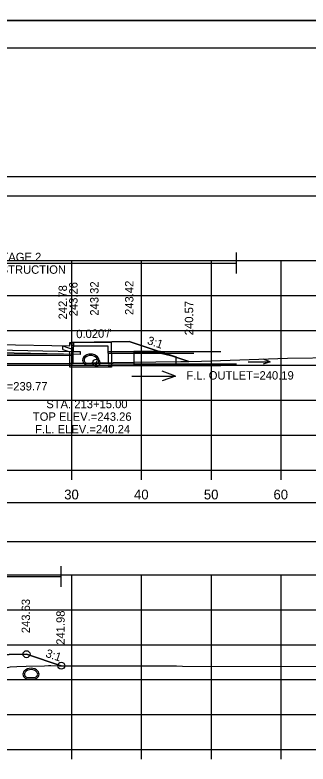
# Model space of a CAD drawing. Extents: x 1369627 to 1374022, y 380035 to 398173.
# Drawn here: x 1372120.4 to 1372162.4, y 382919.1 to 383026.3 of the extents above; entities that cross this region are included whole.
import ezdxf

# ---------------------------------------------------------------- set-up
doc = ezdxf.new("R2010")
doc.units = 0
for name, color, linetype in [('Default', 7, 'Continuous'), ('R_Alt Surface', 7, 'Continuous'), ('R_Axis', 7, 'Continuous'), ('R_Axis Annot', 7, 'Continuous'), ('R_Border', 7, 'Continuous'), ('R_Border Notes', 7, 'Continuous'), ('R_Drive', 7, 'Continuous'), ('R_Exist Surface', 7, 'Continuous'), ('R_Fin Surface', 7, 'Continuous'), ('R_Grid', 7, 'Continuous'), ('R_MOT', 7, 'Continuous'), ('R_No Plot', 7, 'Continuous'), ('R_Water', 7, 'Continuous'), ('R_Water Annot', 7, 'Continuous'), ('R_Xsect Elev', 7, 'Continuous'), ('R_Xsect Slope', 7, 'Continuous'), ('T_Vehicle Path Rt', 7, 'Continuous')]:
    doc.layers.add(name, color=color, linetype=linetype)

msp = doc.modelspace()

# ---------------------------------------------------------------- linework, layer by layer
at = {"layer": 'Default'}
for points in [[(1371948.53, 383000.41), (1372248.53, 383000.41), (1372248.53, 383003.12), (1371948.53, 383003.12)], [(1371948.53, 382950.92), (1372248.53, 382950.92), (1372248.53, 382956.44), (1371948.53, 382956.44)]]:
    msp.add_lwpolyline(points, close=True, dxfattribs=at)
at = {"layer": 'R_Alt Surface'}
for p, q in [((1372128.74, 382978.15), (1372128.75, 382979.42)), ((1372129.74, 382977.72), (1372108.64, 382978.14)), ((1372112.53, 382978.48), (1372128.74, 382978.15)), ((1372128.74, 382978.15), (1372129.74, 382978.13)), ((1372129.74, 382978.13), (1372129.74, 382977.72))]:
    msp.add_line(p, q, dxfattribs=at)
at = {"layer": 'R_Axis'}
for p, q in [((1371948.53, 382961.15), (1372248.53, 382961.15)), ((1372128.53, 382959.75), (1372128.53, 382961.15)), ((1372138.53, 382959.75), (1372138.53, 382961.15)), ((1372148.53, 382959.75), (1372148.53, 382961.15)), ((1372158.53, 382959.75), (1372158.53, 382961.15)), ((1371948.53, 382921.15), (1372248.53, 382921.15)), ((1372128.53, 382919.75), (1372128.53, 382921.15)), ((1372138.53, 382919.75), (1372138.53, 382921.15)), ((1372148.53, 382919.75), (1372148.53, 382921.15)), ((1372158.53, 382919.75), (1372158.53, 382921.15))]:
    msp.add_line(p, q, dxfattribs=at)
at = {"layer": 'R_Border'}
msp.add_line((1371940.53, 383021.61), (1372256.71, 383021.61), dxfattribs=at)
at = {"layer": 'R_Drive'}
for centre, radius, start, end in [((1372130.72, 382976.9), 0.646, 136.3515, 253.9529), ((1372131.23, 382976.42), 1.35, 43.6485, 136.3515), ((1372130.72, 382976.9), 0.438, 136.3515, 253.9529), ((1372131.23, 382976.42), 1.15, 43.6485, 136.3515), ((1372131.75, 382976.9), 0.438, 286.0471, 43.6485), ((1372131.75, 382976.9), 0.646, 286.0471, 43.6485), ((1372131.23, 382978.69), 2.5, 253.9529, 286.0471), ((1372131.23, 382978.69), 2.29, 253.9529, 286.0471), ((1372122.18, 382931.93), 0.646, 136.3515, 253.9529), ((1372122.69, 382931.44), 1.35, 43.6485, 136.3515), ((1372122.18, 382931.93), 0.438, 136.3515, 253.9529), ((1372122.69, 382931.44), 1.15, 43.6485, 136.3515), ((1372123.2, 382931.93), 0.438, 286.0471, 43.6485), ((1372123.2, 382931.93), 0.646, 286.0471, 43.6485), ((1372122.69, 382933.72), 2.5, 253.9529, 286.0471), ((1372122.69, 382933.72), 2.29, 253.9529, 286.0471)]:
    msp.add_arc(centre, radius, start, end, dxfattribs=at)
at = {"layer": 'R_Exist Surface'}
for points in [[(1372119.18, 382976.42), (1372125.22, 382976.42), (1372140.57, 382976.67), (1372144.15, 382976.7), (1372147.08, 382976.76), (1372159.42, 382977.17), (1372166.61, 382977.27)], [(1372119.68, 382932.98), (1372120.63, 382933.03), (1372122.01, 382933.09), (1372124.6, 382933.12), (1372125.19, 382933.15), (1372125.53, 382933.15), (1372126.71, 382933.13), (1372143.52, 382933.1), (1372144.4, 382933.08), (1372166.92, 382933.02)]]:
    msp.add_lwpolyline(points, dxfattribs=at)
at = {"layer": 'R_Fin Surface'}
for p, q in [((1372112.53, 382979.23), (1372128.24, 382978.92)), ((1372128.24, 382978.92), (1372128.25, 382979.42)), ((1372128.25, 382979.42), (1372128.75, 382979.42)), ((1372128.75, 382979.42), (1372131.75, 382979.48)), ((1372131.75, 382979.48), (1372136.75, 382979.58)), ((1372136.75, 382979.58), (1372145.31, 382976.72))]:
    msp.add_line(p, q, dxfattribs=at)
msp.add_lwpolyline([(1372071.93, 382933.76), (1372075.02, 382934.79), (1372080.02, 382934.69), (1372083.02, 382934.63), (1372083.52, 382934.63), (1372083.53, 382934.13), (1372084.53, 382934.15), (1372086.53, 382934.19), (1372098.53, 382934.43), (1372110.53, 382934.19), (1372112.53, 382934.15), (1372113.53, 382934.13), (1372113.54, 382934.63), (1372114.04, 382934.63), (1372117.04, 382934.69), (1372122.04, 382934.79), (1372127.01, 382933.13)], dxfattribs=at)
at = {"layer": 'R_Grid'}
for p, q in [((1371948.53, 382991.15), (1372248.53, 382991.15)), ((1372128.53, 382961.15), (1372128.53, 382991.15)), ((1372138.53, 382961.15), (1372138.53, 382991.15)), ((1372148.53, 382961.15), (1372148.53, 382991.15)), ((1372158.53, 382961.15), (1372158.53, 382991.15)), ((1371948.53, 382986.15), (1372248.53, 382986.15)), ((1371948.53, 382981.15), (1372248.53, 382981.15)), ((1371948.53, 382976.15), (1372248.53, 382976.15)), ((1371948.53, 382971.15), (1372248.53, 382971.15)), ((1371948.53, 382966.15), (1372248.53, 382966.15)), ((1371948.53, 382961.15), (1372248.53, 382961.15)), ((1371948.53, 382946.15), (1372248.53, 382946.15)), ((1372128.53, 382921.15), (1372128.53, 382946.15)), ((1372138.53, 382921.15), (1372138.53, 382946.15)), ((1372148.53, 382921.15), (1372148.53, 382946.15)), ((1372158.53, 382921.15), (1372158.53, 382946.15)), ((1371948.53, 382941.15), (1372248.53, 382941.15)), ((1371948.53, 382936.15), (1372248.53, 382936.15)), ((1371948.53, 382931.15), (1372248.53, 382931.15)), ((1371948.53, 382926.15), (1372248.53, 382926.15)), ((1371948.53, 382921.15), (1372248.53, 382921.15))]:
    msp.add_line(p, q, dxfattribs=at)
at = {"layer": 'R_MOT'}
for p, q in [((1372152.1, 382989.3), (1372152.1, 382992.3)), ((1372050.72, 382990.8), (1372152.1, 382990.8)), ((1372127.01, 382944.41), (1372127.01, 382947.41)), ((1372071.93, 382945.91), (1372127.01, 382945.91))]:
    msp.add_line(p, q, dxfattribs=at)
at = {"layer": 'R_No Plot'}
for p, q in [((1371928.13, 383025.51), (1372261.46, 383025.51)), ((1371928.13, 383025.51), (1372261.46, 383025.51)), ((1372133.73, 382978.14), (1372141.09, 382978.13)), ((1372141.09, 382978.13), (1372149.85, 382978.12)), ((1372068.28, 382977.93), (1372128.73, 382977.77)), ((1372141.85, 382977.88), (1372146.02, 382977.87)), ((1372068.28, 382976.34), (1372128.73, 382976.19)), ((1372133.73, 382976.14), (1372149.85, 382976.12))]:
    msp.add_line(p, q, dxfattribs=at)
for points in [[(1371928.12, 383238.84), (1372261.46, 383238.84), (1372261.46, 383025.5), (1371928.12, 383025.5)], [(1371928.12, 383025.51), (1372261.46, 383025.51), (1372261.46, 382812.17), (1371928.12, 382812.17)], [(1372174.45, 383021.61), (1372194.07, 383021.61), (1372194.07, 383011.73), (1372210.18, 383011.73), (1372233.38, 383011.73), (1372233.38, 382979.06), (1372256.59, 382979.06), (1372256.71, 382816.15), (1371940.53, 382816.15), (1371940.53, 383021.61)]]:
    msp.add_lwpolyline(points, close=True, dxfattribs=at)
for centre in [(1372132.05, 382976.53), (1372122.04, 382934.79), (1372127.01, 382933.13)]:
    msp.add_circle(centre, 0.5, dxfattribs=at)
at = {"layer": 'R_Water'}
for p, q in [((1372128.4, 382979.25), (1372128.48, 382979.41)), ((1372128.4, 382979.25), (1372128.73, 382978.91)), ((1372134.23, 382979.41), (1372128.48, 382979.41)), ((1372134.23, 382977.91), (1372134.23, 382979.41)), ((1372127.23, 382978.93), (1372128.73, 382978.41)), ((1372127.23, 382978.4), (1372128.23, 382978.06)), ((1372133.73, 382978.91), (1372128.73, 382978.91)), ((1372128.73, 382977.91), (1372128.73, 382978.41)), ((1372133.73, 382977.91), (1372133.73, 382978.91)), ((1372137.39, 382978.12), (1372137.39, 382977.87)), ((1372141.22, 382978.12), (1372137.39, 382978.12)), ((1372141.22, 382978.12), (1372143.47, 382977.37)), ((1372068.28, 382977.72), (1372128.73, 382977.56)), ((1372128.23, 382977.91), (1372128.23, 382978.06)), ((1372133.73, 382977.89), (1372141.85, 382977.88)), ((1372137.39, 382977.87), (1372137.39, 382976.37)), ((1372141.22, 382977.87), (1372137.39, 382977.87)), ((1372141.22, 382977.87), (1372143.47, 382977.37)), ((1372143.47, 382976.37), (1372143.47, 382977.37)), ((1372068.28, 382976.55), (1372128.73, 382976.39)), ((1372133.73, 382976.39), (1372143.54, 382976.37)), ((1372137.39, 382976.37), (1372137.39, 382976.12)), ((1372137.39, 382976.37), (1372143.47, 382976.37)), ((1372137.39, 382976.12), (1372143.47, 382976.12)), ((1372143.47, 382976.37), (1372143.47, 382976.12)), ((1372143.54, 382976.37), (1372152.1, 382976.36))]:
    msp.add_line(p, q, dxfattribs=at)
for points in [[(1372127.23, 382978.4), (1372127.23, 382978.93)], [(1372134.23, 382977.91), (1372134.23, 382975.89), (1372131.23, 382975.89), (1372128.23, 382975.89), (1372128.23, 382977.91)], [(1372133.73, 382977.91), (1372133.73, 382976.39), (1372131.23, 382976.39), (1372128.73, 382976.39), (1372128.73, 382977.91)]]:
    msp.add_lwpolyline(points, dxfattribs=at)
at = {"layer": 'R_Water Annot'}
for p, q in [((1372156.92, 382976.67), (1372155.95, 382977.02)), ((1372153.77, 382976.67), (1372156.92, 382976.67)), ((1372156.92, 382976.67), (1372155.95, 382976.32)), ((1372143.39, 382974.61), (1372141.47, 382975.31)), ((1372137.1, 382974.61), (1372143.39, 382974.61)), ((1372143.39, 382974.61), (1372141.47, 382973.91))]:
    msp.add_line(p, q, dxfattribs=at)
at = {"layer": 'T_Vehicle Path Rt'}
for p, q in [((1372128.75, 382979.42), (1372128.74, 382978.15)), ((1372131.75, 382979.48), (1372128.75, 382979.42)), ((1372136.75, 382979.58), (1372131.75, 382979.48)), ((1372145.31, 382976.72), (1372136.75, 382979.58)), ((1372129.74, 382977.72), (1372111.69, 382978.08)), ((1372128.74, 382978.15), (1372129.74, 382978.13)), ((1372129.74, 382978.13), (1372129.74, 382977.72))]:
    msp.add_line(p, q, dxfattribs=at)
for points in [[(1372111.71, 382978.06), (1372112.33, 382977.6), (1372113.88, 382976.7), (1372114.71, 382976.62), (1372117.79, 382976.44), (1372119.18, 382976.42), (1372125.22, 382976.42), (1372140.57, 382976.67), (1372144.15, 382976.7), (1372145.31, 382976.72)], [(1372127.01, 382933.13), (1372122.04, 382934.79), (1372117.04, 382934.69), (1372114.04, 382934.63)], [(1372109.77, 382933.03), (1372111.59, 382931.91), (1372112.14, 382931.52), (1372112.67, 382931.47), (1372113.21, 382931.34), (1372114.15, 382931.64), (1372114.38, 382931.7), (1372114.93, 382931.9), (1372119.68, 382932.98), (1372120.63, 382933.03), (1372122.01, 382933.09), (1372124.6, 382933.12), (1372125.19, 382933.15), (1372125.53, 382933.15), (1372126.71, 382933.13), (1372127.01, 382933.13)]]:
    msp.add_lwpolyline(points, dxfattribs=at)

# ---------------------------------------------------------------- texts
at = {"layer": 'R_Axis Annot'}
for s, p in [('30', (1372127.44, 382956.95)), ('40', (1372137.44, 382956.95)), ('50', (1372147.44, 382956.95)), ('60', (1372157.41, 382956.95))]:
    msp.add_text(s, height=1.4, dxfattribs=at).set_placement(p)
at = {"layer": 'R_Border Notes'}
for s, p in [('F.L. OUTLET=240.19', (1372144.93, 382974.11)), ('EXIST. F.L. OUTLET=239.77', (1372104.13, 382972.55))]:
    msp.add_text(s, height=1.2, dxfattribs=at).set_placement(p)
at = {"layer": 'R_MOT'}
for s, p in [('STAGE 2', (1372117.38, 382991.06)), ('CONSTRUCTION', (1372114.77, 382989.26))]:
    msp.add_text(s, height=1.2, dxfattribs=at).set_placement(p)
at = {"layer": 'R_Water Annot'}
for s, p in [('STA. 213+15.00', (1372124.87, 382970.01)), ('TOP ELEV.=243.26', (1372122.95, 382968.21)), ('F.L. ELEV.=240.24', (1372123.28, 382966.41))]:
    msp.add_text(s, height=1.2, dxfattribs=at).set_placement(p)
at = {"layer": 'R_Xsect Elev'}
for s, p in [('243.26', (1372129.35, 382983.17)), ('243.32', (1372132.35, 382983.26)), ('243.42', (1372137.35, 382983.36)), ('242.78', (1372127.83, 382982.72)), ('240.57', (1372145.91, 382980.46)), ('243.63', (1372122.54, 382937.79)), ('241.98', (1372127.51, 382936.13))]:
    msp.add_text(s, height=1.2, rotation=90, dxfattribs=at).set_placement(p)
at = {"layer": 'R_Xsect Slope'}
for s, rotation, p in [("0.020'/'", 1.1458, (1372129.17, 382980.03)), ('3:1', 341.5668, (1372139.24, 382979.22)), ('3:1', 341.5668, (1372124.68, 382934.43))]:
    msp.add_text(s, height=1.2, rotation=rotation, dxfattribs=at).set_placement(p)

doc.saveas('drawing.dxf')
